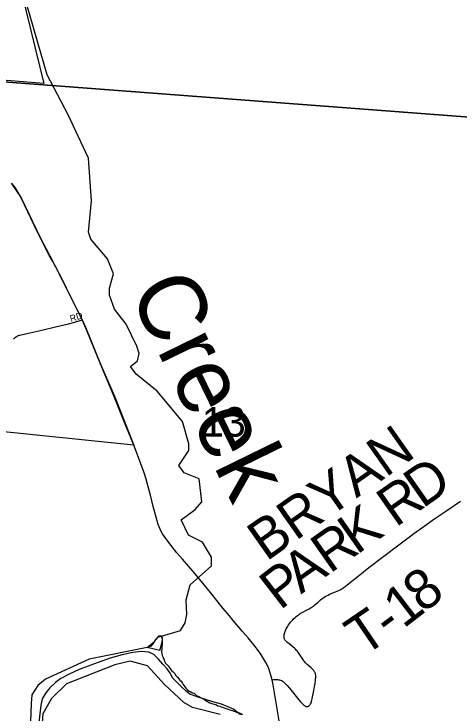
# Model space of a CAD drawing. Extents: x 1410790 to 1770854, y 448063 to 770588.
# Drawn here: x 1579997 to 1583330, y 652486 to 657729 of the extents above; entities that cross this region are included whole.
import ezdxf

# ---------------------------------------------------------------- set-up
doc = ezdxf.new("R2010")
doc.units = 0
for name, color, linetype in [('GM_X_City_Street', 7, 'Continuous'), ('GM_X_City_Street_Text', 7, 'Continuous'), ('GM_X_Corporation', 7, 'Continuous'), ('GM_X_County_Road', 7, 'Continuous'), ('GM_X_Major_River', 7, 'Continuous'), ('GM_X_Minor_Lake', 7, 'Continuous'), ('GM_X_Minor_River', 7, 'Continuous'), ('GM_X_Minor_River_Text', 7, 'Continuous'), ('GM_X_Section', 7, 'Continuous'), ('GM_X_Section_Text', 7, 'Continuous'), ('GM_X_Township_Road', 7, 'Continuous'), ('GM_X_Township_Road_Text', 7, 'Continuous')]:
    doc.layers.add(name, color=color, linetype=linetype)

msp = doc.modelspace()

# ---------------------------------------------------------------- linework, layer by layer
at = {"layer": 'GM_X_City_Street'}
msp.add_lwpolyline([(1579994.2, 655295.9), (1580000.8, 655302.4), (1580009, 655309), (1580017, 655314.2), (1580024.2, 655318.1), (1580031.6, 655321.4), (1580037.1, 655323.2), (1580041.9, 655324.4), (1580093.5, 655336.3), (1580205.1, 655362.4), (1580307.4, 655386), (1580405.4, 655409.5), (1580443.4, 655418.4), (1580466.9, 655425), (1580492.8, 655434.2), (1580506.6, 655439)], dxfattribs=at)
at = {"layer": 'GM_X_Corporation'}
for points in [[(1579817.5, 658838.5), (1580220.2, 657208.6), (1579629.9, 657256.4)], [(1579976.5, 656461.7), (1580050.6, 656351.5), (1580193.3, 656056.3), (1580287, 655875.8), (1580300.6, 655850.8), (1580391.1, 655673.4), (1580441.5, 655571.7), (1580506.6, 655439), (1580532.3, 655383.3), (1580645.3, 655107.7), (1580749.5, 654866.7), (1580895.2, 654500.4), (1579798.6, 654612.1)]]:
    msp.add_lwpolyline(points, dxfattribs=at)
at = {"layer": 'GM_X_County_Road'}
for points in [[(1580506.6, 655439), (1580487.5, 655479.7), (1580422.9, 655608.7), (1580359.2, 655738.1), (1580309.7, 655834.1), (1580287, 655875.8), (1580264.3, 655917.6), (1580219.2, 656005), (1580147, 656148.2), (1580050.6, 656351.5), (1580029.3, 656391.6), (1580004.8, 656429.8), (1579984.5, 656458.3)], [(1580895.2, 654500.4), (1580854.1, 654596.3), (1580834.9, 654645), (1580800.4, 654732.7), (1580739.2, 654880.9), (1580654.9, 655083.7), (1580603.4, 655212), (1580543.1, 655359.8), (1580509.7, 655432.4), (1580506.6, 655439)], [(1581903.1, 652832.2), (1581895.4, 652849.5), (1581884, 652871.3), (1581844.8, 652935), (1581828.2, 652958.7), (1581793.3, 653005.7), (1581751.6, 653056.2), (1581708.2, 653105.1), (1581639.8, 653186.3), (1581610.4, 653221.5), (1581564.8, 653277.5), (1581469.7, 653397), (1581354.4, 653535.8), (1581258.1, 653647.3), (1581217.2, 653694.4), (1581173.3, 653747.4), (1581133.7, 653799.8), (1581121.5, 653817.2), (1581110.6, 653835.6), (1581100.3, 653853.6), (1581092.3, 653870.5), (1581084.4, 653887.7), (1581077.5, 653906.9), (1581061, 653959.5), (1581039.7, 654040.2), (1581019, 654124.3), (1581003, 654186.9), (1580986.4, 654246.4), (1580971.8, 654293.1), (1580938.1, 654388.6), (1580895.2, 654500.4)], [(1581931, 652741.9), (1581921.7, 652778.2), (1581905.1, 652827.7), (1581903.1, 652832.2)], [(1581983.3, 652435.3), (1581963.3, 652554.6), (1581953.1, 652615), (1581938.1, 652704.2), (1581931, 652741.9)]]:
    msp.add_lwpolyline(points, dxfattribs=at)
at = {"layer": 'GM_X_Major_River'}
for points in [[(1581089.6, 652960.8), (1581101.1, 653007.8), (1581109.8, 653041.6), (1581108.1, 653057.7), (1581096.4, 653071.9), (1581080.4, 653070.2), (1581057.9, 653044.7), (1581037.3, 653013.1), (1581021, 652995.4), (1580993.8, 652984.4)], [(1580993.8, 652984.4), (1580560.1, 652896.3), (1580233, 652747.8), (1580176, 652701), (1580130.4, 652630), (1580126.9, 652564.1), (1580114.6, 652294.1)], [(1581089.6, 652960.8), (1580993.8, 652984.4)], [(1581541.7, 652483.3), (1581335.1, 652534.1), (1581270, 652571.7), (1581125.3, 652707.1), (1580996.6, 652846.2), (1580867.6, 652883.2), (1580753, 652853.8), (1580390, 652712.1), (1580277.6, 652602.6), (1580213, 652488), (1580203.9, 652354.1)]]:
    msp.add_lwpolyline(points, dxfattribs=at)
at = {"layer": 'GM_X_Minor_Lake'}
msp.add_lwpolyline([(1580993.8, 652984.4), (1581035.6, 653018), (1581049.9, 653029.7), (1581058.1, 653043.6), (1581068.2, 653051.4), (1581078.4, 653063.2), (1581088.5, 653067.1), (1581102.5, 653068.8), (1581106.3, 653054.7), (1581106.1, 653042.7), (1581105.9, 653032.7), (1581107.7, 653018.6), (1581107.4, 653002.6), (1581105.1, 652988.6), (1581104.9, 652972.6), (1581102.5, 652954.6), (1581104.3, 652940.5), (1581108, 652924.5), (1581113.8, 652910.3), (1581119.5, 652896.2), (1581125.3, 652882.1), (1581133, 652867.9), (1581150.7, 652847.5), (1581158.5, 652837.4), (1581178.1, 652813), (1581189.9, 652802.7), (1581201.7, 652790.5), (1581207.4, 652776.3), (1581221.2, 652762.1), (1581233, 652749.8), (1581238.8, 652739.7), (1581248.7, 652733.5), (1581258.4, 652717.3), (1581264.2, 652707.2), (1581272, 652697), (1581283.8, 652680.8), (1581297.5, 652666.5), (1581309.4, 652658.3), (1581321.3, 652652), (1581335.2, 652645.8), (1581347.1, 652641.5), (1581364.8, 652625.2), (1581380.7, 652616.9), (1581394.5, 652610.6), (1581404.4, 652604.4), (1581424.3, 652594), (1581434.1, 652587.8), (1581463.9, 652571.2), (1581487.7, 652562.8), (1581513.6, 652554.3), (1581523.5, 652548.1), (1581537.4, 652545.8), (1581549.3, 652539.6), (1581559.3, 652537.4), (1581575.2, 652531.1), (1581601, 652522.6), (1581613, 652518.4), (1581622.9, 652516.2), (1581634.8, 652512), (1581644.8, 652507.8), (1581654.7, 652505.6), (1581664.7, 652501.4), (1581684.5, 652495), (1581696.5, 652490.8), (1581708.3, 652482.5)], dxfattribs=at)
at = {"layer": 'GM_X_Minor_River'}
msp.add_lwpolyline([(1581102.5, 653068.8), (1581243.1, 653112.9), (1581278.1, 653168.2), (1581291.4, 653232), (1581285.5, 653340.3), (1581317.7, 653453.7), (1581476.4, 653596.6), (1581475.6, 653660.6), (1581407.9, 653772.2), (1581303, 653826.4), (1581249.3, 653939.6), (1581354.7, 654017.5), (1581403.8, 654074.5), (1581385.2, 654247.1), (1581272.2, 654291.5), (1581231.4, 654348.4), (1581305.5, 654460.9), (1581306.5, 654511), (1581259.8, 654676.1), (1581070.4, 654904.3), (1580913.1, 655031.7), (1580870.2, 655088.6), (1580921, 655131.6), (1580934.1, 655187.4), (1580917.2, 655241.8), (1580838.5, 655405.6), (1580748.7, 655517.6), (1580712.9, 655624.4), (1580711.9, 655674.5), (1580742, 655782), (1580698.2, 655895), (1580573.2, 656043.8), (1580556.2, 656094.2), (1580576.9, 656330.1), (1580555.2, 656648.9), (1580401.7, 656974.5), (1580245.7, 657274.1), (1580068, 657886.6)], dxfattribs=at)
at = {"layer": 'GM_X_Section'}
msp.add_lwpolyline([(1584751, 662214.6), (1584297.9, 656888.5), (1578830.2, 657303.9), (1579290.8, 662633.2)], close=True, dxfattribs=at)
for points in [[(1578338.6, 651905), (1578830.2, 657303.9), (1584297.9, 656888.5)], [(1581694.8, 652479.5), (1581641.5, 652522.3), (1581593.9, 652543.1), (1581552.1, 652559.8), (1581486.5, 652578.8), (1581432.8, 652595.7), (1581369.1, 652614.7), (1581315.4, 652635.5), (1581287.8, 652658), (1581254.3, 652688.4), (1581222.8, 652720.9), (1581185.4, 652757.5), (1581169.9, 652789.8), (1581144.4, 652824.2), (1581113, 652860.7), (1581079.6, 652897.2), (1581044.2, 652931.8), (1581006.5, 652950.3), (1580952.6, 652955.2), (1580886.5, 652946.2), (1580808.2, 652929.5), (1580717.8, 652905), (1580619.3, 652870.5), (1580486.5, 652818.6), (1580410, 652783.9), (1580347.5, 652752.9), (1580307, 652721.5), (1580266.4, 652682.2), (1580235.8, 652644.7), (1580207.1, 652599.1), (1580198.3, 652549.3), (1580191.3, 652487.4), (1580179.9, 652395.6)]]:
    msp.add_lwpolyline(points, dxfattribs=at)
at = {"layer": 'GM_X_Township_Road'}
for points in [[(1582163.7, 652556.5), (1582168, 652552.9), (1582171.9, 652549.9), (1582176.4, 652546.9), (1582180.1, 652544.9), (1582184, 652543.4), (1582188.4, 652542.5), (1582192.9, 652542.5), (1582197.1, 652543), (1582200.1, 652543.8), (1582203.8, 652545.1), (1582206.6, 652546.6), (1582209.2, 652548.4), (1582211.6, 652550.8), (1582214, 652554), (1582216.6, 652558.3), (1582219.2, 652563.8), (1582221.8, 652569.9), (1582224.3, 652577), (1582226.5, 652584.4), (1582228.2, 652590.5), (1582230.3, 652599.8), (1582233.2, 652614.1), (1582237.7, 652636.5), (1582243, 652662.9), (1582248.3, 652692.2), (1582252.2, 652715.9), (1582255.6, 652739.3), (1582256.7, 652750), (1582257.4, 652757.6), (1582257.8, 652765.4), (1582257.6, 652772.3), (1582257.2, 652777.8), (1582256.3, 652782.7), (1582255, 652788.2), (1582253.3, 652793.6), (1582251.1, 652798.6), (1582248.3, 652803.4), (1582245.5, 652807.5), (1582242.2, 652812), (1582239.4, 652815.5), (1582236.5, 652818.8), (1582230, 652825.3), (1582222.7, 652832.2), (1582208, 652844.6), (1582193.3, 652857.6), (1582186.6, 652863.9), (1582180.7, 652870.2), (1582174.9, 652876.9), (1582170.3, 652882.8), (1582163.3, 652892.3), (1582155.5, 652904), (1582139.9, 652927.9), (1582134.3, 652936), (1582128.7, 652943.8), (1582123.3, 652950.9), (1582117.6, 652958.5), (1582111.6, 652965.7), (1582105.3, 652972.2), (1582097, 652979.8), (1582087.9, 652987.6), (1582067, 653003.9), (1582047.4, 653019.7), (1582040.4, 653025.6), (1582035.8, 653029.7), (1582032.1, 653033.6), (1582028.2, 653038.4), (1582025.6, 653042.5), (1582023.4, 653046.6), (1582021.7, 653051.8), (1582020.6, 653057.5), (1582019.8, 653063.8), (1582019.5, 653070.3), (1582020.2, 653076.2), (1582021.5, 653082.7), (1582023.2, 653090), (1582025.4, 653097), (1582027.6, 653103.1), (1582030.8, 653111.5), (1582036.5, 653124.1), (1582039.7, 653130.6), (1582044.9, 653139.9), (1582051.5, 653150.4), (1582056.1, 653157.7), (1582061.4, 653164.7), (1582070, 653175.8), (1582074.7, 653181.4), (1582079.5, 653186.6), (1582085.1, 653192.5), (1582091.3, 653198.8), (1582102.1, 653208.7), (1582110.5, 653216.1), (1582119.9, 653223.9), (1582128.3, 653230), (1582136.1, 653235.2), (1582144.3, 653240.4), (1582156.5, 653247.6), (1582188, 653264.7), (1582207, 653275.1), (1582223.6, 653284.9), (1582232, 653290.1), (1582238.8, 653294.9), (1582246.1, 653300.1), (1582254, 653306.2), (1582263.9, 653314.2), (1582275.7, 653324.8), (1582284.5, 653333.1), (1582293.9, 653341.5), (1582302.3, 653348.5), (1582310.5, 653354.6), (1582327.8, 653366.3), (1582338.3, 653371.9), (1582349.5, 653377.6), (1582361.1, 653383), (1582406.4, 653401.4), (1582417.8, 653406.2), (1582427.5, 653410.8), (1582439.4, 653417.1), (1582447.9, 653421.9), (1582467.1, 653434.4), (1582493.6, 653453.5), (1582574.8, 653519.5), (1582655.1, 653582.9), (1582879.9, 653753), (1582948.9, 653804.7), (1582992.7, 653837.2), (1583069.8, 653893.3), (1583149.9, 653949.4), (1583240.1, 654010.6), (1583342.1, 654080.1)], [(1581931, 652741.9), (1581944.1, 652744.7), (1581953, 652745.8), (1581962.5, 652745.6), (1581972.1, 652744.5), (1581979, 652743.4), (1581986.6, 652741.9), (1581992.4, 652740.2), (1581997.2, 652738.5), (1582002.1, 652736.3), (1582006.7, 652733.7), (1582011.1, 652730.9), (1582015.7, 652727), (1582021.9, 652722), (1582028.6, 652715.5), (1582043.3, 652699.8), (1582059.8, 652680.3), (1582100.6, 652630.4), (1582141, 652580.9), (1582150.9, 652569.6), (1582158.5, 652561.6), (1582163.3, 652556.8), (1582163.7, 652556.5)]]:
    msp.add_lwpolyline(points, dxfattribs=at)

# ---------------------------------------------------------------- texts
at = {"layer": 'GM_X_City_Street_Text'}
msp.add_text('RD', height=50, rotation=18.4349, dxfattribs=at).set_placement((1580424.6, 655421))
at = {"layer": 'GM_X_Minor_River_Text'}
msp.add_text('Creek', height=499.94, rotation=296.0621, dxfattribs=at).set_placement((1580852.1, 655649.1))
at = {"layer": 'GM_X_Section_Text'}
msp.add_text('13', height=221, rotation=0, dxfattribs=at).set_placement((1581404.2, 654563.8))
at = {"layer": 'GM_X_Township_Road_Text'}
for s, rotation, p in [('BRYAN', 35.1337, (1581886.9, 653625.2)), ('D', 35.0601, (1583056.7, 654021.4)), ('R', 35.0563, (1582855, 653879.8)), ('K', 35.0592, (1582563.2, 653675.1)), ('R', 35.0704, (1582361.6, 653533.5)), ('A', 35.3674, (1582146.6, 653381)), ('P', 37.8012, (1581989.4, 653258.9)), ('8', 37.9183, (1583061.6, 653236.2)), ('1', 37.5666, (1582913.6, 653122.3)), ('T', 34.2737, (1582614.2, 652911.2)), ('-', 36.7526, (1582811.1, 653045.8))]:
    msp.add_text(s, height=300, rotation=rotation, dxfattribs=at).set_placement(p)

doc.saveas('drawing.dxf')
